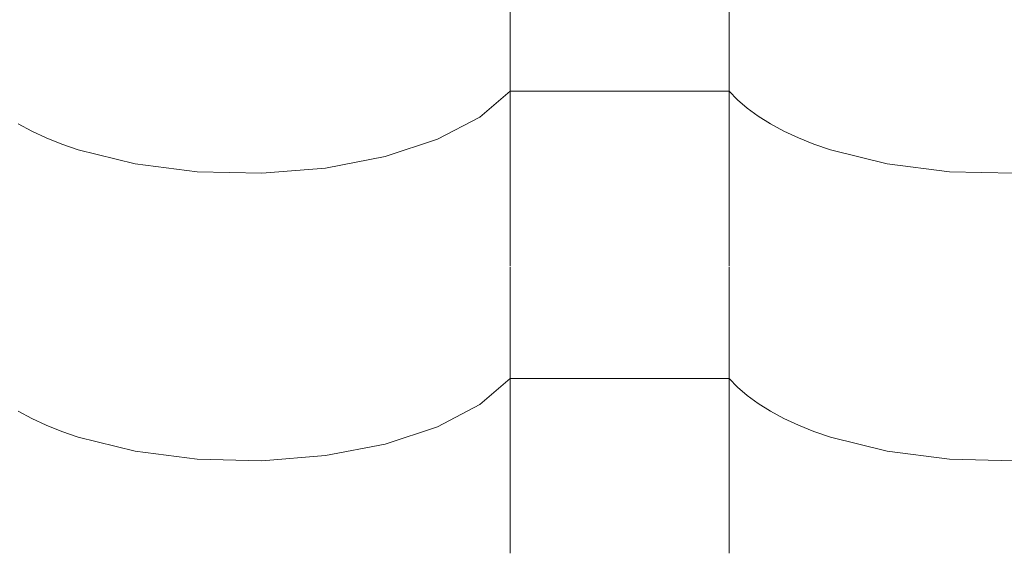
# Model space of a CAD drawing. Header units: millimetres. Extents: x -36478 to 31050, y -14815 to 11827.
# Tile 337 of 656: x -13374 to -13158, y 10681 to 10798. Entities that reach past the tile are written whole.
import ezdxf

# ---------------------------------------------------------------- set-up
doc = ezdxf.new("R2010")
doc.units = ezdxf.units.MM
doc.header["$MEASUREMENT"] = 0
doc.layers.add('Nové_Výplně - Povrchové', color=7, linetype='Continuous')

# ---------------------------------------------------------------- blocks, each defined once
blk = doc.blocks.new('*X13')
at = {"layer": 'Nové_Výplně - Povrchové', "color": 21, "linetype": 'Continuous', "lineweight": 20, "true_color": 0xffaaaa}
for p, q in [((-13266.72, 10806.8), (-13266.72, 10743.92)), ((-13218.69, 10806.8), (-13218.69, 10743.92)), ((-13273.39, 10776.58), (-13266.72, 10782.27)), ((-13242.71, 10782.27), (-13266.72, 10782.27)), ((-13218.69, 10782.27), (-13242.71, 10782.27)), ((-13218.69, 10782.27), (-13216.86, 10780.38)), ((-13216.86, 10780.38), (-13214.74, 10778.55)), ((-13214.74, 10778.55), (-13212.34, 10776.79)), ((-13282.7, 10771.72), (-13273.39, 10776.58)), ((-13212.34, 10776.79), (-13209.65, 10775.12)), ((-13374.65, 10775.12), (-13371.71, 10773.54)), ((-13209.65, 10775.12), (-13206.71, 10773.54)), ((-13371.71, 10773.54), (-13368.53, 10772.06)), ((-13368.53, 10772.06), (-13365.12, 10770.69)), ((-13294.18, 10767.92), (-13282.7, 10771.72)), ((-13206.71, 10773.54), (-13203.53, 10772.06)), ((-13203.53, 10772.06), (-13200.12, 10770.69)), ((-13365.12, 10770.69), (-13361.5, 10769.44)), ((-13200.12, 10770.69), (-13196.5, 10769.44)), ((-13361.5, 10769.44), (-13349.05, 10766.34)), ((-13307.24, 10765.39), (-13294.18, 10767.92)), ((-13196.5, 10769.44), (-13184.05, 10766.34)), ((-13349.05, 10766.34), (-13335.39, 10764.58)), ((-13321.21, 10764.26), (-13307.24, 10765.39)), ((-13184.05, 10766.34), (-13170.39, 10764.58)), ((-13335.39, 10764.58), (-13321.21, 10764.26)), ((-13170.39, 10764.58), (-13156.21, 10764.26)), ((-13266.72, 10743.7), (-13266.72, 10680.82)), ((-13218.69, 10743.7), (-13218.69, 10680.82)), ((-13273.39, 10713.48), (-13266.72, 10719.17)), ((-13242.71, 10719.17), (-13266.72, 10719.17)), ((-13218.69, 10719.17), (-13242.71, 10719.17)), ((-13218.69, 10719.17), (-13216.86, 10717.27)), ((-13216.86, 10717.27), (-13214.74, 10715.44)), ((-13282.7, 10708.61), (-13273.39, 10713.48)), ((-13214.74, 10715.44), (-13212.34, 10713.69)), ((-13212.34, 10713.69), (-13209.65, 10712.01)), ((-13374.65, 10712.01), (-13371.71, 10710.44)), ((-13209.65, 10712.01), (-13206.71, 10710.44)), ((-13371.71, 10710.44), (-13368.53, 10708.96)), ((-13206.71, 10710.44), (-13203.53, 10708.96)), ((-13368.53, 10708.96), (-13365.12, 10707.59)), ((-13365.12, 10707.59), (-13361.5, 10706.33)), ((-13294.18, 10704.82), (-13282.7, 10708.61)), ((-13203.53, 10708.96), (-13200.12, 10707.59)), ((-13200.12, 10707.59), (-13196.5, 10706.33)), ((-13361.5, 10706.33), (-13349.05, 10703.23)), ((-13307.24, 10702.29), (-13294.18, 10704.82)), ((-13196.5, 10706.33), (-13184.05, 10703.23)), ((-13349.05, 10703.23), (-13335.39, 10701.48)), ((-13184.05, 10703.23), (-13170.39, 10701.48)), ((-13335.39, 10701.48), (-13321.21, 10701.16)), ((-13321.21, 10701.16), (-13307.24, 10702.29)), ((-13170.39, 10701.48), (-13156.21, 10701.16))]:
    blk.add_line(p, q, dxfattribs=at)
blk = doc.blocks.new('výplň_6_1', base_point=(0, 0))
at = {"layer": 'Nové_Výplně - Povrchové', "color": 21, "linetype": 'Continuous', "lineweight": 20, "true_color": 0xffaaaa}
blk.add_blockref('*X13', (0, 0), dxfattribs=at)

msp = doc.modelspace()

# ---------------------------------------------------------------- block references
at = {"layer": 'Nové_Výplně - Povrchové', "color": 21, "linetype": 'Continuous', "lineweight": 20, "true_color": 0xffaaaa}
msp.add_blockref('výplň_6_1', (0, 0), dxfattribs=at)

doc.saveas('drawing.dxf')
